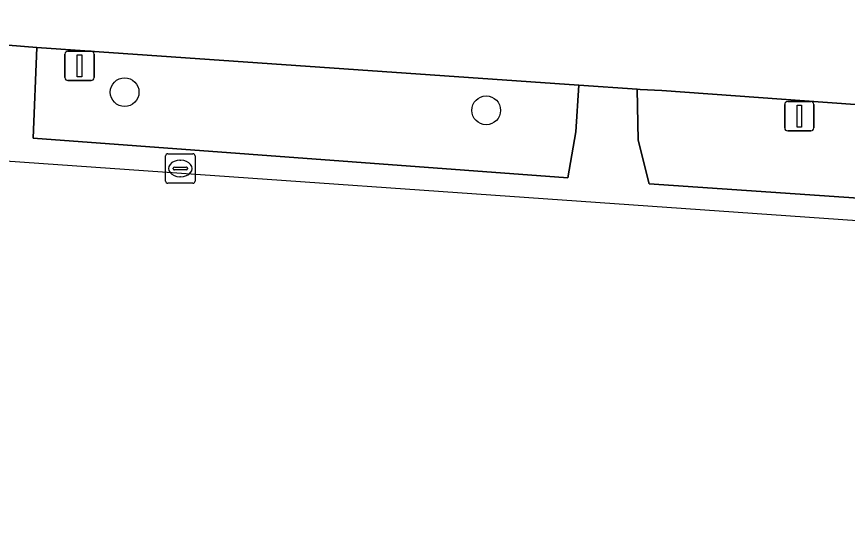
# Model space of a CAD drawing. Extents: x 155887 to 156869, y 383880 to 384678.
# Drawn here: x 155978.04 to 156006.32, y 383967.37 to 383985 of the extents above; entities that cross this region are included whole.
import ezdxf

# ---------------------------------------------------------------- set-up
doc = ezdxf.new("R2010")
doc.units = 0
for name, color, linetype in [('IMGEO_Berm_groen', 7, 'Continuous'), ('IMGEO_Boom', 7, 'Continuous'), ('IMGEO_Fietspad_gesloten', 7, 'Continuous'), ('IMGEO_Lichtmast', 7, 'Continuous'), ('IMGEO_Rioolput', 7, 'Continuous'), ('IMGEO_Voetpad_gesloten', 7, 'Continuous')]:
    doc.layers.add(name, color=color, linetype=linetype)

msp = doc.modelspace()

# ---------------------------------------------------------------- linework, layer by layer
at = {"layer": 'IMGEO_Berm_groen'}
for points in [[(155997.179, 383982.665), (155978.733, 383983.95), (155978.604, 383980.854), (155996.8, 383979.51), (155997.07, 383981.072)], [(156007.368, 383981.948), (155999.999, 383982.479), (155999.266, 383982.519), (155999.157, 383982.527), (155999.193, 383980.789), (155999.571, 383979.303), (156042.957, 383976.331), (156043.196, 383979.49)]]:
    msp.add_lwpolyline(points, close=True, dxfattribs=at)
at = {"layer": 'IMGEO_Boom'}
for centre in [(155981.72, 383982.425), (155994.024, 383981.806)]:
    msp.add_circle(centre, 0.489, dxfattribs=at)
at = {"layer": 'IMGEO_Fietspad_gesloten'}
msp.add_lwpolyline([(155981.319, 383987.449), (155978.545, 383987.385), (155976.521, 383987.628), (155968.087, 383988.212), (155919.582, 383991.709), (155906.644, 383992.599), (155903.966, 383992.776), (155891.152, 383993.64), (155890.232, 383993.702), (155888.884, 383990.14), (155889.893, 383990.079), (155890.756, 383990.023), (155903.597, 383989.182), (155906.24, 383989.01), (155922.967, 383987.915), (155940.885, 383986.556), (155976.634, 383984.114), (155978.733, 383983.95), (155997.179, 383982.665), (155999.157, 383982.527), (155999.266, 383982.519), (155999.999, 383982.479), (156007.368, 383981.948)], dxfattribs=at)
at = {"layer": 'IMGEO_Lichtmast'}
for p, q in [((155979.69, 383982.921), (155979.69, 383983.721)), ((155979.69, 383983.721), (155979.69, 383982.921)), ((155979.79, 383983.821), (155980.58, 383983.821)), ((155980.58, 383983.821), (155979.79, 383983.821)), ((155980.68, 383983.721), (155980.68, 383982.921)), ((155980.68, 383982.921), (155980.68, 383983.721)), ((155980.58, 383982.821), (155979.79, 383982.821)), ((155979.79, 383982.821), (155980.58, 383982.821)), ((156004.185, 383981.208), (156004.185, 383982.008)), ((156004.185, 383982.008), (156004.185, 383981.208)), ((156004.285, 383982.108), (156005.075, 383982.108)), ((156005.075, 383982.108), (156004.285, 383982.108)), ((156005.175, 383982.008), (156005.175, 383981.208)), ((156005.175, 383981.208), (156005.175, 383982.008)), ((156005.075, 383981.108), (156004.285, 383981.108)), ((156004.285, 383981.108), (156005.075, 383981.108))]:
    msp.add_line(p, q, dxfattribs=at)
for points in [[(155980.11, 383983.696), (155980.26, 383983.696), (155980.26, 383982.946), (155980.11, 383982.946), (155980.11, 383983.696)], [(156004.605, 383981.983), (156004.755, 383981.983), (156004.755, 383981.233), (156004.605, 383981.233), (156004.605, 383981.983)]]:
    msp.add_lwpolyline(points, dxfattribs=at)
for centre, start, end in [((155979.79, 383983.721), 90, 180), ((155979.79, 383983.721), 90, 180), ((155980.58, 383983.721), 0, 90), ((155980.58, 383983.721), 360, 90), ((155979.79, 383982.921), 180, 270), ((155979.79, 383982.921), 180, 270), ((155980.58, 383982.921), 270, 0), ((155980.58, 383982.921), 270, 0), ((156004.285, 383982.008), 90, 180), ((156004.285, 383982.008), 90, 180), ((156005.075, 383982.008), 0, 90), ((156005.075, 383982.008), 360, 90), ((156004.285, 383981.208), 180, 270), ((156004.285, 383981.208), 180, 270), ((156005.075, 383981.208), 270, 0), ((156005.075, 383981.208), 270, 0)]:
    msp.add_arc(centre, 0.1, start, end, dxfattribs=at)
at = {"layer": 'IMGEO_Rioolput'}
for p, q in [((155983.191, 383980.327), (155984.043, 383980.327)), ((155983.116, 383979.401), (155983.116, 383980.253)), ((155983.604, 383980.107), (155983.629, 383980.107)), ((155984.117, 383980.253), (155984.117, 383979.401)), ((155983.375, 383979.821), (155983.375, 383979.833)), ((155983.813, 383979.784), (155983.415, 383979.784)), ((155983.418, 383979.87), (155983.816, 383979.87)), ((155983.859, 383979.833), (155983.859, 383979.821)), ((155983.627, 383979.547), (155983.602, 383979.547)), ((155984.043, 383979.327), (155983.191, 383979.327))]:
    msp.add_line(p, q, dxfattribs=at)
for points in [[(155983.191, 383980.327), (155984.043, 383980.327)], [(155983.116, 383979.401), (155983.116, 383980.253)], [(155984.117, 383980.253), (155984.117, 383979.401)], [(155984.043, 383979.327), (155983.191, 383979.327)]]:
    msp.add_lwpolyline(points, dxfattribs=at)
for centre, radius, start, end in [((155983.193, 383980.251), 0.0765, 91.552, 178.448), ((155983.193, 383980.251), 0.0765, 91.552, 178.448), ((155984.041, 383980.251), 0.0765, 1.552, 88.448), ((155984.041, 383980.251), 0.0765, 1.552, 88.448), ((155983.415, 383979.83), 0.0403, 85.8775, 175.7526), ((155983.412, 383979.82), 0.0366, 178.938, 274.7102), ((155983.816, 383979.827), 0.043, 264.8664, 352.4533), ((155983.82, 383979.832), 0.0386, 1.7309, 96.639), ((155983.193, 383979.403), 0.0765, 181.552, 268.448), ((155983.193, 383979.403), 0.0765, 181.552, 268.448), ((155984.041, 383979.403), 0.0765, 271.552, 358.448), ((155984.041, 383979.403), 0.0765, 271.552, 358.448)]:
    msp.add_arc(centre, radius, start, end, dxfattribs=at)
for centre, major_axis, ratio, start_param, end_param in [((155983.603, 383979.827), (-0.387, 0.002), 0.722429, 4.712389, 7.853982), ((155983.628, 383979.827), (-0.39, 0.002), 0.717154, 1.570796, 4.712389)]:
    msp.add_ellipse(centre, major_axis=major_axis, ratio=ratio, start_param=start_param, end_param=end_param, dxfattribs=at)
at = {"layer": 'IMGEO_Voetpad_gesloten'}
for points in [[(155905.805, 383986.859), (155903.828, 383987.069), (155903.35, 383986.46), (155890.529, 383987.655), (155889.074, 383987.763), (155888.014, 383987.841), (155887.477, 383986.422), (156159.16, 383967.374)], [(156042.957, 383976.331), (155999.571, 383979.303), (155999.193, 383980.789), (155999.157, 383982.527), (155997.179, 383982.665), (155997.07, 383981.072), (155996.8, 383979.51), (155978.604, 383980.854), (155978.733, 383983.95), (155976.634, 383984.114), (155976.503, 383982.406), (155976.247, 383981.009), (155940.669, 383983.614), (155940.885, 383986.556), (155922.967, 383987.915), (155922.716, 383985.033), (155906.284, 383986.228)]]:
    msp.add_lwpolyline(points, dxfattribs=at)

doc.saveas('drawing.dxf')
